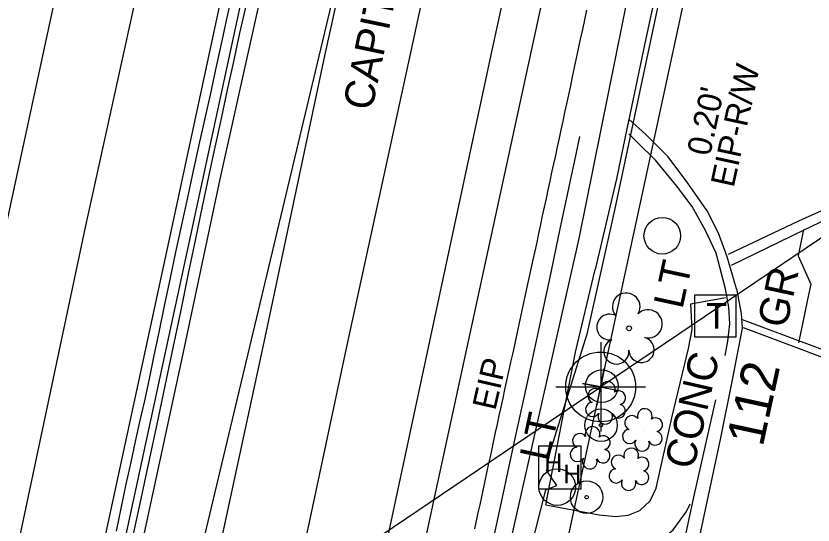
# Model space of a CAD drawing. Extents: x 2100323 to 2109811, y 740376 to 749755.
# Drawn here: x 2106113 to 2106220, y 743424.7 to 743493.1 of the extents above; entities that cross this region are included whole.
import ezdxf

# ---------------------------------------------------------------- set-up
doc = ezdxf.new("R2010")
doc.units = 0
for name, color, linetype in [('Cogo Default Point CELL', 7, 'Continuous'), ('COGO Default Point Number', 7, 'Continuous'), ('Exist Horizontal Alignment', 7, 'Continuous'), ('Exist Other Culture Area Outline', 7, 'Continuous'), ('Exist Other Culture Area Outline Text', 7, 'Continuous'), ('Exist Other Culture Located Object CELL', 7, 'Continuous'), ('Exist Property Corner CELL', 7, 'Continuous'), ('Exist Property Iron Pin CELL', 7, 'Continuous'), ('Exist Property Iron Pin Text', 7, 'Continuous'), ('Exist Property Line', 7, 'Continuous'), ('Exist Property Tie Line', 7, 'Continuous'), ('Exist Right of Way Easement Line Leader', 7, 'Continuous'), ('Exist Right of Way Line', 7, 'Continuous'), ('Exist Roads Change in Surface', 7, 'Continuous'), ('Exist Roads Change in Surface Text', 7, 'Continuous'), ('Exist Roads Curbs', 7, 'Continuous'), ('Exist Roads EOP', 7, 'Continuous'), ('Exist Roads EOP Other', 7, 'Continuous'), ('Exist Roads EOP Text', 7, 'Continuous'), ('Exist Roads EOT', 7, 'Continuous'), ('Exist Utilities Other Pole CELL', 7, 'Continuous'), ('Exist Utilities Other Pole Text', 7, 'Continuous'), ('Exist Utilities Power Hand Hole CELL', 7, 'Continuous'), ('Exist Utilities Power UG Cable SUE LOS B', 7, 'Continuous'), ('Exist Utilities Sanitary Sewer UG Line', 7, 'Continuous'), ('Exist Utilities Telephone Pedestal CELL', 7, 'Continuous'), ('Exist Utilities Telephone UG Conduit SUE LOS B', 7, 'Continuous'), ('Exist Utilities Water UG Line SUE LOS B', 7, 'Continuous'), ('Exist Vegetation Shrub CELL', 7, 'Continuous'), ('Exist Vegetation Tree CELL', 7, 'Continuous')]:
    doc.layers.add(name, color=color, linetype=linetype)

msp = doc.modelspace()

# ---------------------------------------------------------------- linework, layer by layer
at = {"layer": 'Cogo Default Point CELL'}
for points in [[(2106191.53, 743449.25), (2106191.53, 743443.25)], [(2106185.53, 743443.25), (2106191.53, 743443.25)], [(2106191.53, 743443.25), (2106197.53, 743443.25)], [(2106191.53, 743443.25), (2106191.53, 743437.25)]]:
    msp.add_lwpolyline(points, dxfattribs=at)
msp.add_circle((2106191.53, 743443.25), 4.69, dxfattribs=at)
at = {"layer": 'Exist Horizontal Alignment'}
msp.add_line((2106017.48, 742912.16), (2106313.31, 744282.7), dxfattribs=at)
at = {"layer": 'Exist Other Culture Area Outline'}
for points in [[(2106184.15, 743427.41), (2106191.31, 743426.05), (2106193.51, 743425.84), (2106195.24, 743426.04), (2106196.78, 743426.65), (2106198.18, 743427.93), (2106198.98, 743429.67), (2106201.1, 743439.09), (2106203.31, 743448.42), (2106203.81, 743450.98), (2106203.65, 743454.41), (2106208.28, 743455.24)], [(2106182.94, 743423.07), (2106192.03, 743421.27), (2106194.02, 743421.1), (2106196.27, 743421.42), (2106199.44, 743422.5), (2106201.25, 743424.04), (2106203.04, 743426.5), (2106203.55, 743427.55)]]:
    msp.add_lwpolyline(points, dxfattribs=at)
at = {"layer": 'Exist Other Culture Located Object CELL'}
for centre, radius in [((2106191.58, 743438.11), 2.18), ((2106191.58, 743438.11), 0.24), ((2106189.64, 743428.45), 2.18), ((2106189.64, 743428.45), 0.24)]:
    msp.add_circle(centre, radius, dxfattribs=at)
at = {"layer": 'Exist Property Corner CELL'}
msp.add_line((2106191.53, 743443.25), (2106191.53, 743443.25), dxfattribs=at)
msp.add_lwpolyline([(2106191.06, 743440.8), (2106192.01, 743445.71), (2106191.53, 743443.25), (2106189.08, 743443.73), (2106193.99, 743442.78)], dxfattribs=at)
at = {"layer": 'Exist Property Iron Pin CELL'}
for radius in [2.2, 0.0707]:
    msp.add_circle((2106191.69, 743443.36), radius, dxfattribs=at)
at = {"layer": 'Exist Property Line'}
for p, q in [((2106241.81, 743477.22), (2106191.69, 743443.36)), ((2106191.69, 743443.36), (2106191.53, 743443.25))]:
    msp.add_line(p, q, dxfattribs=at)
at = {"layer": 'Exist Property Tie Line'}
msp.add_line((2106113.29, 743390.39), (2106191.53, 743443.25), dxfattribs=at)
at = {"layer": 'Exist Right of Way Line'}
msp.add_line((2106074.25, 742899.91), (2106310.88, 743996.15), dxfattribs=at)
at = {"layer": 'Exist Roads Change in Surface'}
for points in [[(2106208.67, 743461.06), (2106218.12, 743465.56), (2106230.49, 743471.13), (2106233.25, 743484.1), (2106234.83, 743491.04)], [(2106218.77, 743464.41), (2106218.03, 743460.84), (2106219.73, 743457.07), (2106219.3, 743454.99), (2106218.62, 743451.72), (2106218.62, 743451.72), (2106218.62, 743451.72), (2106218.1, 743449.19)], [(2106249.05, 743438.17), (2106240.23, 743440.13), (2106228.12, 743444.65), (2106210.7, 743451.19)]]:
    msp.add_lwpolyline(points, dxfattribs=at)
at = {"layer": 'Exist Roads Curbs'}
for points in [[(2106208.3, 743456.44), (2106207.03, 743461.21), (2106205.61, 743464.24), (2106203.79, 743467.49), (2106201.75, 743470.22), (2106198.91, 743473.71), (2106196.46, 743476.08), (2106195.33, 743477.22)], [(2106188.7, 743476.89), (2106187.97, 743473.45), (2106187.49, 743471.22), (2106187.26, 743470.12), (2106186.95, 743468.66), (2106186.51, 743466.57), (2106185.84, 743463.39), (2106184.82, 743458.63), (2106183.52, 743452.59), (2106182.31, 743446.95), (2106181.25, 743442), (2106180.25, 743437.34), (2106179.22, 743432.61), (2106178.16, 743427.76), (2106177.03, 743422.64)], [(2106208.23, 743447.45), (2106208.6, 743449.38), (2106208.86, 743451.74), (2106208.73, 743453.94), (2106208.3, 743456.44)], [(2106206.94, 743441.53), (2106204.1, 743428.84), (2106200.85, 743413.88), (2106197.59, 743397.97), (2106193.98, 743382.18), (2106193.18, 743378.33), (2106192.11, 743375.8), (2106190.43, 743373.87), (2106188.49, 743372.8), (2106186.9, 743371.97), (2106185.1, 743371.49), (2106183.38, 743371.48), (2106180.75, 743371.95), (2106175.97, 743372.92), (2106172.93, 743373.63)]]:
    msp.add_lwpolyline(points, dxfattribs=at)
at = {"layer": 'Exist Roads EOP'}
for points in [[(2106126.52, 743423.9), (2106127.19, 743427.13), (2106127.84, 743430.21), (2106128.48, 743433.14), (2106129.09, 743435.92), (2106129.68, 743438.54), (2106130.27, 743441.21), (2106130.9, 743444.11), (2106131.56, 743447.24), (2106132.25, 743450.61), (2106132.97, 743454.12), (2106133.72, 743457.69), (2106134.49, 743461.33), (2106135.29, 743465.02), (2106136.09, 743468.7), (2106136.88, 743472.27), (2106137.64, 743475.75), (2106138.39, 743479.14), (2106139.13, 743482.49), (2106139.88, 743485.9), (2106140.63, 743489.35), (2106141.39, 743492.85), (2106142.18, 743496.51)], [(2106128.4, 743421.65), (2106129.69, 743427.6), (2106130.87, 743433.05), (2106131.99, 743438.24), (2106133.08, 743443.39), (2106134.15, 743448.5), (2106135.19, 743453.57), (2106136.2, 743458.49), (2106137.16, 743463.12), (2106138.07, 743467.46), (2106138.94, 743471.53), (2106139.77, 743475.43), (2106140.61, 743479.3), (2106141.44, 743483.14), (2106142.27, 743486.94), (2106143.1, 743490.75), (2106143.96, 743494.62)], [(2106174.64, 743424.18), (2106174.87, 743425.25), (2106175.1, 743426.33), (2106175.33, 743427.4), (2106175.56, 743428.48), (2106175.79, 743429.55), (2106176.02, 743430.63), (2106176.25, 743431.71), (2106176.48, 743432.79), (2106176.72, 743433.87), (2106176.95, 743434.95), (2106177.19, 743436.04), (2106177.43, 743437.14), (2106177.67, 743438.26), (2106177.92, 743439.4), (2106178.17, 743440.55), (2106178.43, 743441.72), (2106178.68, 743442.91), (2106178.95, 743444.11), (2106179.21, 743445.33), (2106179.48, 743446.57), (2106179.76, 743447.82), (2106180.04, 743449.09), (2106180.31, 743450.37), (2106180.59, 743451.64), (2106180.87, 743452.9), (2106181.14, 743454.16), (2106181.41, 743455.4), (2106181.68, 743456.64), (2106181.94, 743457.87), (2106182.21, 743459.09), (2106182.47, 743460.3), (2106182.73, 743461.5), (2106182.99, 743462.69), (2106183.24, 743463.87), (2106183.49, 743465.05), (2106183.74, 743466.22), (2106184, 743467.39), (2106184.25, 743468.56), (2106184.5, 743469.72), (2106184.75, 743470.89), (2106184.99, 743472.04), (2106185.24, 743473.2), (2106185.49, 743474.35), (2106185.74, 743475.5), (2106185.99, 743476.65), (2106186.23, 743477.79), (2106186.48, 743478.95), (2106186.73, 743480.11), (2106186.98, 743481.28), (2106187.24, 743482.47), (2106187.5, 743483.68), (2106187.76, 743484.9), (2106188.03, 743486.14), (2106188.29, 743487.39), (2106188.57, 743488.66), (2106188.84, 743489.94), (2106189.12, 743491.24), (2106189.4, 743492.55), (2106189.69, 743493.87)]]:
    msp.add_lwpolyline(points, dxfattribs=at)
at = {"layer": 'Exist Roads EOP Other'}
for points in [[(2106202.63, 743513.32), (2106200.2, 743502.1), (2106197.4, 743489.18), (2106195.07, 743478.09)], [(2106209.74, 743456.44), (2106208.53, 743460.71), (2106207.33, 743463.92), (2106205.82, 743466.88), (2106203.25, 743470.62), (2106200.59, 743474.14), (2106197.57, 743477.14), (2106195.32, 743479.2), (2106193.63, 743471.2), (2106190.77, 743459.04)], [(2106324.58, 743463.91), (2106301.16, 743467.22), (2106280.29, 743470.39), (2106262.4, 743472.8), (2106254.73, 743473.9), (2106250.67, 743472.85), (2106245.87, 743471.38), (2106245.8, 743472.73), (2106239.41, 743474.14), (2106237.2, 743474.57), (2106231.01, 743471.32), (2106231.16, 743470.21), (2106218.82, 743464.3), (2106209.03, 743459.57)], [(2106184.15, 743427.41), (2106188.17, 743447.9), (2106190.77, 743459.04)], [(2106209.74, 743456.44), (2106210.4, 743453.12), (2106210.51, 743451.13), (2106209.18, 743444.21), (2106207.63, 743436.41), (2106204.14, 743420.06), (2106199.88, 743400.34), (2106197.63, 743389.4), (2106195.78, 743379.31), (2106195.18, 743377.24), (2106194.32, 743375.67), (2106193.21, 743374.05), (2106192.17, 743372.77), (2106190.58, 743371.56), (2106188.75, 743370.55), (2106186.74, 743369.96), (2106184.48, 743369.56), (2106181.78, 743369.92), (2106172.33, 743371.84), (2106174.94, 743385.5), (2106178.2, 743401.4), (2106181.23, 743416.34), (2106182.94, 743423.07)], [(2106251.55, 743437.68), (2106249.05, 743438.17), (2106234.54, 743443.46), (2106223.27, 743447.53), (2106210.56, 743452.28)]]:
    msp.add_lwpolyline(points, dxfattribs=at)
at = {"layer": 'Exist Roads EOT'}
for points in [[(2106042.22, 743015.09), (2106047.83, 743040.43), (2106053.82, 743067.44), (2106059.54, 743094.14), (2106064.45, 743117.21), (2106069.23, 743140.31), (2106072.98, 743157.65), (2106079.06, 743185.57), (2106084.46, 743209.75), (2106090.21, 743236.18), (2106095.86, 743262.17), (2106102.27, 743292.24), (2106107.53, 743316.8), (2106112.64, 743340.89), (2106118.09, 743366.19), (2106124.09, 743393.83), (2106130.04, 743422.38), (2106135.51, 743447.94), (2106140.44, 743471.17), (2106145.44, 743493.68), (2106154.86, 743537.27), (2106165.29, 743585.16)], [(2106137.18, 743582.93), (2106129.02, 743544.65), (2106120.52, 743506.04), (2106112.02, 743466.55), (2106104.11, 743429.36), (2106095.71, 743390.07), (2106086.87, 743348.78), (2106078.51, 743309.78), (2106070.2, 743271.79), (2106061.76, 743232.89), (2106053.82, 743195.96), (2106045.11, 743156.31), (2106036.83, 743117.88), (2106028.4, 743079), (2106020.18, 743040.87), (2106011.78, 743002.02)], [(2106146.94, 743578.03), (2106138.92, 743540.77), (2106130.66, 743502.58), (2106122.28, 743464.49), (2106113.88, 743424.79), (2106105.83, 743386.93), (2106097.43, 743347.7), (2106089.21, 743309.26), (2106080.88, 743270.71), (2106072.32, 743230.86), (2106063.87, 743192.12), (2106055.42, 743153.43), (2106047.06, 743115.78), (2106038.73, 743077.35), (2106030.31, 743038.03), (2106021.98, 742999.54)], [(2106158.44, 743577.13), (2106150.88, 743543.06), (2106141.86, 743501.64), (2106133.69, 743463.5), (2106125.22, 743424.34), (2106117.02, 743385.24), (2106108.57, 743346.18), (2106100.3, 743308.18), (2106092.15, 743270.35), (2106083.38, 743229.64), (2106074.58, 743188.81), (2106066.53, 743151.58), (2106058.54, 743114.96), (2106050.08, 743075.72), (2106041.09, 743034.02), (2106033.02, 742996.93)], [(2106171.45, 743565.7), (2106162.92, 743526.09), (2106154.45, 743487.7), (2106146.46, 743449.9), (2106138.49, 743412.94), (2106129.21, 743369.77), (2106121.28, 743332.76), (2106113.24, 743295.18), (2106104.84, 743255.68), (2106096.26, 743215.86), (2106087.79, 743176.73), (2106079.4, 743137.92), (2106071.31, 743101.11), (2106063, 743062.7), (2106054.24, 743022.2)], [(2106193.66, 743565.28), (2106185.3, 743526.87), (2106176.78, 743487.84), (2106168.56, 743449.4), (2106160.38, 743411.11), (2106152.2, 743372.73), (2106144.04, 743334.47), (2106135.63, 743295.17), (2106126.64, 743253.17), (2106117.92, 743212.89), (2106109.67, 743174.65), (2106101.11, 743134.7), (2106092.9, 743096.54), (2106084.52, 743058.41), (2106075.56, 743016.95)], [(2106182.44, 743563.86), (2106174.23, 743526.18), (2106165.71, 743486.89), (2106157.44, 743448.87), (2106149.13, 743409.72), (2106140.41, 743369.02), (2106132.02, 743330.94), (2106124, 743292.93), (2106115.66, 743254.49), (2106107.57, 743216.53), (2106098.74, 743175.74), (2106090.58, 743137.61), (2106082.3, 743099.34), (2106073.69, 743059.33), (2106064.38, 743016.38)]]:
    msp.add_lwpolyline(points, dxfattribs=at)
at = {"layer": 'Exist Utilities Other Pole CELL'}
for centre in [(2106199.8, 743463.55), (2106185.7, 743429.8)]:
    msp.add_circle(centre, 2.46, dxfattribs=at)
at = {"layer": 'Exist Utilities Power Hand Hole CELL'}
msp.add_line((2106186.11, 743432.29), (2106186.11, 743432.29), dxfattribs=at)
msp.add_lwpolyline([(2106183.16, 743429.56), (2106188.91, 743429.56), (2106188.91, 743435.31), (2106183.16, 743435.31), (2106183.16, 743429.56)], dxfattribs=at)
at = {"layer": 'Exist Utilities Power UG Cable SUE LOS B'}
msp.add_lwpolyline([(2106157.69, 743301.38), (2106170.58, 743359.25), (2106179.95, 743404.45), (2106182.04, 743420.96), (2106184.15, 743429.45), (2106185.62, 743430.02), (2106184.31, 743431.99), (2106184.67, 743434.26), (2106189.76, 743450.52), (2106193.41, 743466.98), (2106199.61, 743496.12), (2106207.36, 743530.63), (2106210.87, 743547.58), (2106214.71, 743567.22)], dxfattribs=at)
at = {"layer": 'Exist Utilities Sanitary Sewer UG Line'}
msp.add_lwpolyline([(2106206.83, 743601.9), (2106137.79, 743283.72)], dxfattribs=at)
at = {"layer": 'Exist Utilities Telephone Pedestal CELL'}
msp.add_line((2106206.83, 743452.81), (2106206.83, 743452.81), dxfattribs=at)
msp.add_lwpolyline([(2106204.11, 743449.98), (2106209.7, 743449.98), (2106209.7, 743455.57), (2106204.11, 743455.57), (2106204.11, 743449.98)], dxfattribs=at)
at = {"layer": 'Exist Utilities Telephone UG Conduit SUE LOS B'}
msp.add_lwpolyline([(2106148.33, 743280.51), (2106155.03, 743311.53), (2106157.88, 743325.01), (2106161.5, 743339.74), (2106166.18, 743360.34), (2106179.41, 743422.38), (2106188.66, 743463.19), (2106199.42, 743516.68), (2106204.54, 743537.1), (2106211.98, 743573.62), (2106223.05, 743627.37), (2106232.05, 743668.53), (2106243.32, 743717.42), (2106251.95, 743760.22), (2106263.52, 743814.19), (2106272.24, 743854.63), (2106281.54, 743896.34)], dxfattribs=at)
at = {"layer": 'Exist Utilities Water UG Line SUE LOS B'}
msp.add_lwpolyline([(2106103.68, 743287.99), (2106134.15, 743404.58), (2106134.52, 743407.18), (2106164.87, 743534.48), (2106192.4, 743646.45), (2106231.87, 743778.86), (2106242.91, 743819.92), (2106244.41, 743824.96), (2106256.85, 743875.22), (2106268.7, 743928.52), (2106292.05, 744010.94), (2106305.12, 744065.22), (2106324.28, 744140.83), (2106370.03, 744301.01), (2106414.37, 744445.19), (2106440.78, 744524.35), (2106464.3, 744594.5), (2106498.1, 744710.68), (2106545.04, 744875.25), (2106601.89, 745064.33), (2106643.94, 745210.71), (2106658.4, 745249.82), (2106687.83, 745362.19), (2106701.73, 745409.05)], dxfattribs=at)
at = {"layer": 'Exist Vegetation Shrub CELL'}
for p, q in [((2106192.27, 743440.93), (2106192.27, 743440.93)), ((2106197.22, 743437.3), (2106197.22, 743437.3)), ((2106190.2, 743434.89), (2106190.2, 743434.89)), ((2106195.4, 743432.01), (2106195.4, 743432.01))]:
    msp.add_line(p, q, dxfattribs=at)
for centre, radius, start, end in [((2106190.78, 743442.06), 0.968, 35.8908, 245.4216), ((2106192.49, 743442.97), 0.99, 334.8391, 200.4717), ((2106193.94, 743441.8), 0.929, 284.4567, 126.0861), ((2106190.46, 743440.23), 0.955, 95.1099, 327.9534), ((2106193.9, 743440), 0.937, 204.9913, 73.4601), ((2106192.14, 743439.25), 0.984, 151.2797, 21.387), ((2106197.44, 743439.34), 0.99, 334.8391, 200.4717), ((2106195.73, 743438.43), 0.968, 35.8908, 245.4216), ((2106198.89, 743438.17), 0.929, 284.4567, 126.0861), ((2106190.43, 743436.93), 0.99, 334.8391, 200.4717), ((2106188.72, 743436.02), 0.968, 35.8908, 245.4216), ((2106191.87, 743435.76), 0.929, 284.4567, 126.0861), ((2106195.42, 743436.6), 0.955, 95.1099, 327.9534), ((2106198.85, 743436.37), 0.937, 204.9913, 73.4601), ((2106197.09, 743435.62), 0.984, 151.2797, 21.387), ((2106188.4, 743434.19), 0.955, 95.1099, 327.9534), ((2106191.84, 743433.97), 0.937, 204.9913, 73.4601), ((2106195.63, 743434.05), 0.99, 334.8391, 200.4717), ((2106190.07, 743433.21), 0.984, 151.2797, 21.387), ((2106193.92, 743433.13), 0.968, 35.8908, 245.4216), ((2106197.08, 743432.88), 0.929, 284.4567, 126.0861), ((2106193.6, 743431.3), 0.955, 95.1099, 327.9534), ((2106197.04, 743431.08), 0.937, 204.9913, 73.4601), ((2106195.28, 743430.32), 0.984, 151.2797, 21.387)]:
    msp.add_arc(centre, radius, start, end, dxfattribs=at)
at = {"layer": 'Exist Vegetation Tree CELL'}
msp.add_line((2106195.34, 743451.13), (2106195.34, 743451.13), dxfattribs=at)
msp.add_circle((2106195.34, 743451.13), 0.326, dxfattribs=at)
for centre, radius, start, end in [((2106194.96, 743454.01), 1.86, 330.1651, 219.7134), ((2106197.89, 743451.72), 1.9, 257.1011, 134.1999), ((2106192.74, 743451.29), 1.73, 62.6636, 279.3457), ((2106193.64, 743448.01), 1.69, 111.5671, 6.231), ((2106197.01, 743448.23), 1.7, 181.2822, 74.56)]:
    msp.add_arc(centre, radius, start, end, dxfattribs=at)

# ---------------------------------------------------------------- texts
at = {"layer": 'COGO Default Point Number'}
msp.add_text('112', height=5, rotation=77.8136, dxfattribs=at).set_placement((2106213.28, 743435.08))
at = {"layer": 'Exist Other Culture Area Outline Text'}
msp.add_text('CONC', height=4, rotation=77.0153, dxfattribs=at).set_placement((2106203.98, 743432.02))
at = {"layer": 'Exist Property Iron Pin Text'}
msp.add_text('EIP', height=3.2, rotation=77.0863, dxfattribs=at).set_placement((2106177.38, 743439.98))
at = {"layer": 'Exist Right of Way Easement Line Leader'}
for s, p in [('EIP-R/W', (2106209.38, 743469.92)), ("0.20'", (2106206.2, 743474.14))]:
    msp.add_text(s, height=3.2, rotation=77.8136, dxfattribs=at).set_placement(p)
at = {"layer": 'Exist Roads Change in Surface Text'}
msp.add_text('GR', height=4, rotation=77.8136, dxfattribs=at).set_placement((2106216.45, 743451.01))
at = {"layer": 'Exist Roads EOP Text'}
msp.add_text("CAPITAL BLVD  45' BST", height=4, rotation=78.1366, dxfattribs=at).set_placement((2106160.8, 743480.21))
at = {"layer": 'Exist Utilities Other Pole Text'}
for rotation, p in [(77.8136, (2106202.5, 743453.59)), (77.7994, (2106184.52, 743433.13))]:
    msp.add_text('LT', height=4, rotation=rotation, dxfattribs=at).set_placement(p)
at = {"layer": 'Exist Utilities Power Hand Hole CELL'}
for p in [(2106183.95, 743431.81), (2106186.52, 743430.29)]:
    msp.add_text('H', height=2.5, dxfattribs=at).set_placement(p)
at = {"layer": 'Exist Utilities Telephone Pedestal CELL'}
msp.add_text('T', height=3.42, dxfattribs=at).set_placement((2106205.7, 743451.09))

doc.saveas('drawing.dxf')
